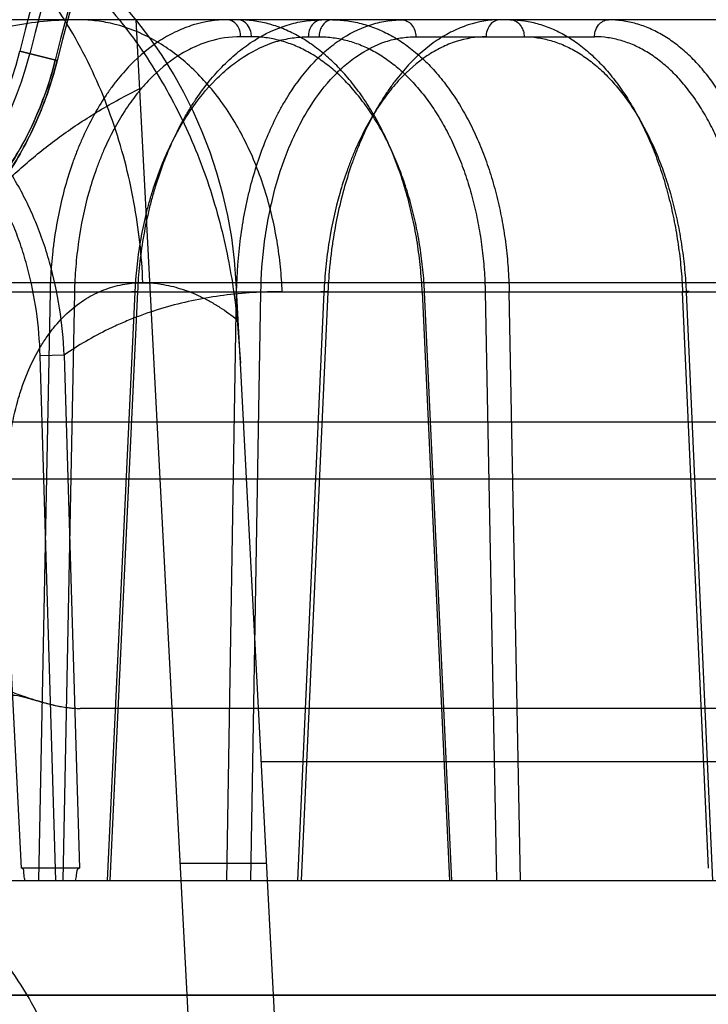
# Model space of a CAD drawing. Header units: millimetres. Extents: x 0 to 297, y 0 to 210.
# Tile 426 of 455: x 242.2449 to 242.3408, y 160.562 to 160.6993. Entities that reach past the tile are written whole.
import ezdxf

# ---------------------------------------------------------------- set-up
doc = ezdxf.new("R2010")
doc.units = ezdxf.units.MM
doc.header["$LTSCALE"] = 16.335
doc.layers.get('0').update_dxf_attribs({"linetype": 'CONTINUOUS'})
for name, color, linetype in [('AXES_REF', 7, 'CONTINUOUS'), ('INTFCLR_1', 7, 'CONTINUOUS'), ('INTFCLR_144815', 7, 'CONTINUOUS'), ('INTFCLR_72935', 7, 'CONTINUOUS')]:
    doc.layers.add(name, color=color, linetype=linetype)

msp = doc.modelspace()

# ---------------------------------------------------------------- linework, layer by layer
at = {"color": 7, "linetype": 'Continuous'}
for radius in [7.756662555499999, 7.756, 7.706331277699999]:
    msp.add_circle((241.4302422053, 154.539298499), radius, dxfattribs=at)
msp.add_arc((241.4302422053, 154.539298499), 7.68, 278.2771290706, 261.7228709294, dxfattribs=at)
at = {"layer": 'AXES_REF', "color": 9, "linetype": 'Continuous'}
msp.add_arc((241.4302422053, 154.539298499), 7.075609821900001, 94.4118118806, 85.5881881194, dxfattribs=at)
at = {"layer": 'INTFCLR_1', "color": 9, "linetype": 'Continuous'}
msp.add_line((242.2449033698, 160.6949085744), (242.2500985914, 160.6936198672), dxfattribs=at)
at = {"layer": 'INTFCLR_1', "color": 6, "linetype": 'Continuous'}
msp.add_line((243.1052589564, 160.5633136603), (242.1876727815, 160.5633136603), dxfattribs=at)
at = {"layer": 'INTFCLR_1', "color": 9, "linetype": 'Continuous'}
for centre, radius, start, end in [((242.646465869, 160.5952984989), 0.4834862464, 136.3898582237, 175.7650415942), ((242.6464658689, 160.595298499), 0.408648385, 138.8345507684, 166.0686236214), ((242.6464658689, 160.595298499), 0.4083798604, 138.8345501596, 166.0686229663)]:
    msp.add_arc(centre, radius, start, end, dxfattribs=at)
at = {"layer": 'INTFCLR_1', "color": 6, "linetype": 'Continuous'}
for centre, radius, start, end in [((242.6464658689, 160.595298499), 0.4794897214, 137.2913519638, 169.1014109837), ((242.6464658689, 160.595298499), 0.4297325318, 138.8345507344, 166.0686236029), ((242.6464658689, 160.595298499), 0.4137325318, 138.8345508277, 166.0686237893), ((242.6464658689, 160.595298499), 0.4123219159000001, 138.8345507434, 166.0686235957), ((242.200087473, 160.7060254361), 0.04617411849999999, 270.0000003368, 346.0686220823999), ((242.200087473, 160.7060254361), 0.04758473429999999, 269.9999999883, 346.0686236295)]:
    msp.add_arc(centre, radius, start, end, dxfattribs=at)
at = {"layer": 'INTFCLR_1', "color": 9, "linetype": 'Continuous'}
for points, knots in [([(242.1977458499, 160.6549401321), (242.1990273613, 160.6548150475), (242.2018859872, 160.6546798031), (242.2066225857, 160.6549199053), (242.2122511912, 160.6558360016), (242.2174578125, 160.6573826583), (242.2213690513, 160.6590150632), (242.2238217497, 160.6602145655), (242.2264860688, 160.661661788), (242.2299694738, 160.6638783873), (242.2334161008, 160.6665889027), (242.2362414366, 160.6692095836), (242.2384606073, 160.6715314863), (242.2406879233, 160.6741857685), (242.2428968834, 160.6772242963), (242.2450368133, 160.6806912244), (242.2470366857, 160.6846173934), (242.2487856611, 160.6889566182), (242.2497055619, 160.692035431), (242.2500985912, 160.6936198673)], [0, 0, 0, 0, 0.0546088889, 0.1211683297, 0.2007950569, 0.2959181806, 0.3507413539, 0.380380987, 0.4116808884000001, 0.4792976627, 0.5552209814, 0.5972744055, 0.6426583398, 0.6913478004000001, 0.7441210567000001, 0.8018425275, 0.8639600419, 0.9307654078, 1, 1, 1, 1]), ([(242.200087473, 160.6570285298), (242.201302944, 160.6569055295), (242.2040144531, 160.6567638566), (242.2085104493, 160.6569776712), (242.2138556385, 160.6578323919), (242.2188027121, 160.6592900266), (242.2225205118, 160.6608332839), (242.2248517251, 160.6619686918), (242.2273847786, 160.6633389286), (242.23069572, 160.6654392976), (242.2339733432, 160.6680100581), (242.2366597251, 160.6704966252), (242.238770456, 160.6727006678), (242.2408886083, 160.6752206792), (242.2429897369, 160.6781065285), (242.2450249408, 160.6813997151), (242.2469269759, 160.6851299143), (242.2485899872, 160.6892530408), (242.2494645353, 160.6921788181), (242.2498379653, 160.6936845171)], [0, 0, 0, 0, 0.054551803, 0.1210381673, 0.2006278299, 0.2957140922, 0.3505402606, 0.3802099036, 0.4114671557, 0.4791025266, 0.5550208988, 0.5971000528, 0.6424803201, 0.6911977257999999, 0.7439878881, 0.8017400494, 0.8638847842, 0.9307288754, 1, 1, 1, 1])]:
    msp.add_open_spline(points, degree=3, knots=knots, dxfattribs=at)
at = {"layer": 'INTFCLR_144815', "color": 9, "linetype": 'Continuous'}
for p, q in [((243.1612690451, 160.699298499), (242.2167038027, 160.6992984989)), ((242.2771568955, 160.6969403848), (242.2756629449, 160.6969403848)), ((242.2850717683, 160.6969403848), (242.2865657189, 160.6969403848)), ((242.3000413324, 160.6969403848), (242.3249309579, 160.6969403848)), ((243.2496583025, 160.6626480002), (242.1176217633, 160.6626480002)), ((242.2756249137, 160.6514544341), (242.2750382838, 160.6626480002)), ((242.1871971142, 160.6613919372), (243.196561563, 160.6613919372)), ((242.2491121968, 160.6613919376), (242.2475121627, 160.5792984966)), ((242.2491121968, 160.6613919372), (242.2525087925, 160.6613082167)), ((242.2525087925, 160.6613082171), (242.2509059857, 160.5792984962)), ((242.2571231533, 160.5792984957), (242.2609509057, 160.6613082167)), ((242.2574949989, 160.5792984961), (242.2613311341, 160.6613919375)), ((242.2613311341, 160.6613919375), (242.2604524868, 160.6613789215)), ((242.273715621, 160.5792984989), (242.2750909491, 160.6613919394)), ((242.2750909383, 160.6613919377), (242.2784666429, 160.6613082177)), ((242.2770881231, 160.5792984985), (242.2784666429, 160.6613082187)), ((242.2872491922, 160.6613082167), (242.28355557, 160.579298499)), ((242.2878051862, 160.6613919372), (242.2841031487, 160.5792984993)), ((242.2878051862, 160.6613919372), (242.2868146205, 160.6613913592)), ((242.300937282, 160.6613919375), (242.3047420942, 160.5792985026)), ((242.3050726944, 160.5792985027), (242.3012670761, 160.6613082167)), ((242.3097091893, 160.6613082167), (242.3112898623, 160.5792984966)), ((242.3146423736, 160.5792984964), (242.3130552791, 160.6613919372)), ((242.3407970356, 160.5810437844), (242.3372034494, 160.6613919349)), ((242.3377068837, 160.6613082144), (242.3413798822, 160.5792984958)), ((242.2510764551, 160.6525512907), (242.2477263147, 160.6524675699)), ((242.2498893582, 160.5792984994), (242.2477263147, 160.6524675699)), ((242.2510764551, 160.6525512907), (242.2531939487, 160.5810437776)), ((242.2451403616, 160.5810437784), (242.2418869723, 160.6442340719)), ((242.3625028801, 160.643228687), (241.9476693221, 160.6432286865)), ((241.9556690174, 160.6352984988), (242.4105382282, 160.6352984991)), ((243.0143930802, 160.5958568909), (242.2785386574, 160.5958568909)), ((242.0183435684, 160.5792984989), (243.3127740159, 160.5792984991))]:
    msp.add_line(p, q, dxfattribs=at)
at = {"layer": 'INTFCLR_144815', "color": 6, "linetype": 'Continuous'}
for p, q in [((242.29046601, 160.1389815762), (242.2611010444, 160.699298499)), ((242.300937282, 160.6613919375), (242.3017605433, 160.6613750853)), ((242.3097091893, 160.6613082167), (242.3130552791, 160.6613919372)), ((242.275168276, 160.6574755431), (242.2756249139, 160.6514544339)), ((242.302465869, 160.1392984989), (242.2756249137, 160.6514544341)), ((243.0980965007, 160.6032984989), (242.2532844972, 160.603298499)), ((242.2531939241, 160.5810437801), (242.2451403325, 160.5810437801)), ((242.2672625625, 160.5817297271), (242.2792790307, 160.5817297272))]:
    msp.add_line(p, q, dxfattribs=at)
at = {"layer": 'INTFCLR_144815', "color": 7, "linetype": 'Continuous'}
msp.add_line((242.2449771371, 160.6050230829), (242.2457232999, 160.6048254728), dxfattribs=at)
at = {"layer": 'INTFCLR_144815', "color": 9, "linetype": 'Continuous'}
for centre, radius, start, end in [((242.2111259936, 160.659298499), 0.064, 3.000000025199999, 90.0000000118), ((242.2091652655, 160.539298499), 0.04, 3.9999999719, 89.9999999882)]:
    msp.add_arc(centre, radius, start, end, dxfattribs=at)
at = {"layer": 'INTFCLR_144815', "color": 6, "linetype": 'Continuous'}
for points, knots in [([(242.2111270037, 160.7232406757), (242.2120618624, 160.7232287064), (242.2139307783, 160.7231591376), (242.2168469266, 160.7229114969), (242.2200083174, 160.7224809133), (242.2235553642, 160.7217891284), (242.2274691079, 160.7207597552), (242.2316465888, 160.7193390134), (242.2359102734, 160.7175198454), (242.2401128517, 160.7153326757), (242.2441898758, 160.7128038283), (242.2481111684, 160.7099374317), (242.2518907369, 160.7067130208), (242.2554386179, 160.703193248), (242.2588083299, 160.6993094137), (242.2619114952, 160.6951485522), (242.2647511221, 160.6906813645), (242.2672548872, 160.6860291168), (242.2694364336, 160.681189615), (242.2712885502, 160.6761785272), (242.2727809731, 160.67112432), (242.2739008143, 160.6662202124), (242.2746734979, 160.6616917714), (242.2750283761, 160.6588225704), (242.2751679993, 160.6574757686)], [0, 0, 0, 0, 0.0278776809, 0.0557399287, 0.08723556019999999, 0.1229672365, 0.1634315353, 0.2078104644, 0.2544177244, 0.301516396, 0.3489413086, 0.3973369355, 0.4462084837, 0.4969436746, 0.5462080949, 0.5993974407, 0.6515652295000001, 0.7039026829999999, 0.756797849, 0.809722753, 0.8630778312, 0.9138226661, 0.9596261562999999, 1, 1, 1, 1]), ([(242.3009372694, 160.6613919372), (242.3008857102, 160.6625231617), (242.3007220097, 160.6647854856), (242.3002935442, 160.6681546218), (242.2996819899, 160.671475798), (242.298895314, 160.6746990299), (242.2979456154, 160.6777887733), (242.2968438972, 160.6807249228), (242.2955926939, 160.6835060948), (242.2941988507, 160.6861155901), (242.2926770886, 160.6885270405), (242.2910427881, 160.69072136), (242.2893054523, 160.6926896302), (242.2874704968, 160.6944259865), (242.285553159, 160.6959146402), (242.2835718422, 160.6971423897), (242.2815489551, 160.6980997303), (242.2794926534, 160.698787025), (242.2774047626, 160.6992044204), (242.275995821, 160.699298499), (242.2752920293, 160.699298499)], [0, 0, 0, 0, 0.06799885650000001, 0.1361270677, 0.2038431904, 0.2706745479, 0.3352460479, 0.3978294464, 0.4588685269, 0.5182419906, 0.5753326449, 0.6299355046, 0.68236344, 0.7327853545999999, 0.781413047, 0.8278739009, 0.872473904, 0.9154998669, 0.9577383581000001, 1, 1, 1, 1]), ([(242.2884305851, 160.699298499), (242.289143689, 160.699298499), (242.2905839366, 160.6992006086), (242.2927263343, 160.6987588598), (242.2948416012, 160.6980213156), (242.2968977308, 160.6969982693), (242.2988730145, 160.695706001), (242.3007567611, 160.6941592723), (242.3025449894, 160.6923649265), (242.3042280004, 160.6903330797), (242.3057882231, 160.6880866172), (242.3072156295, 160.6856446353), (242.3085038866, 160.6830228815), (242.3096480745, 160.6802320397), (242.3106368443, 160.6772996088), (242.311461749, 160.6742568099), (242.3121179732, 160.6711368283), (242.3126074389, 160.6679504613), (242.3129310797, 160.6646970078), (242.3130329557, 160.6625016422), (242.313055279, 160.6613919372)], [0, 0, 0, 0, 0.043194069, 0.0871248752, 0.1321206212, 0.1785017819, 0.2258870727, 0.2747955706, 0.3258761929, 0.3790976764, 0.4343989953, 0.4913648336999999, 0.5502692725, 0.6111961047, 0.67393569, 0.7375966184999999, 0.8020469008, 0.8669528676, 0.93276944, 1, 1, 1, 1]), ([(242.3131949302, 160.699298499), (242.3138637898, 160.699298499), (242.3152192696, 160.6991998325), (242.3172380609, 160.6987567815), (242.3192385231, 160.6980174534), (242.3211893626, 160.6969926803), (242.3230701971, 160.6956996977), (242.3248712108, 160.6941533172), (242.3265908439, 160.6923578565), (242.3282179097, 160.6903242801), (242.3297354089, 160.6880755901), (242.3311320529, 160.6856344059), (242.3324023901, 160.683015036), (242.3335418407, 160.6802279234), (242.3345398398, 160.6772987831), (242.3353881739, 160.6742581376), (242.3360813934, 160.6711386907), (242.3366199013, 160.667951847), (242.3370043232, 160.6646981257), (242.3371547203, 160.6625018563), (242.3372034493, 160.6613919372)], [0, 0, 0, 0, 0.0410884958, 0.0831480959, 0.1265669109, 0.1717050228, 0.2181690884, 0.2664811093, 0.3172776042, 0.3706731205, 0.4262768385, 0.4837617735, 0.5433011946, 0.6049832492, 0.6686153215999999, 0.7332908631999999, 0.7988090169, 0.8648305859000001, 0.9317512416, 1, 1, 1, 1]), ([(242.3498158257, 160.6613919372), (242.3497961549, 160.6625225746), (242.3497002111, 160.6647827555), (242.3493853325, 160.6681509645), (242.3488993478, 160.6714702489), (242.3482483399, 160.6746921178), (242.3474415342, 160.6777814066), (242.3464888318, 160.6807179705), (242.3453940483, 160.6834972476), (242.3441622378, 160.6861059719), (242.3428061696, 160.6885174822), (242.341337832, 160.6907140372), (242.3397676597, 160.6926844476), (242.3381009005, 160.6944224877), (242.3363508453, 160.6959127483), (242.3345347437, 160.6971414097), (242.3326729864, 160.6980992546), (242.330773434, 160.6987869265), (242.3288372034, 160.6992046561), (242.3275271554, 160.699298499), (242.3268723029, 160.699298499)], [0, 0, 0, 0, 0.0700870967, 0.1401414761, 0.2095823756, 0.2779100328, 0.3437640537, 0.4073702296, 0.4691428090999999, 0.5287802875, 0.58603772, 0.6404614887, 0.6923643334, 0.7419982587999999, 0.7894845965, 0.8345647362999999, 0.8775999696, 0.9189218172, 0.9594124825, 1, 1, 1, 1]), ([(242.2339082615, 160.6662657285), (242.235074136, 160.6678771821), (242.2375158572, 160.6710043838), (242.2415217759, 160.6753920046), (242.2458980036, 160.6794782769), (242.2506873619, 160.6832614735), (242.2559337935, 160.6867257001), (242.2596686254, 160.6887565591), (242.2616037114, 160.689707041)], [0, 0, 0, 0, 0.1628298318, 0.3244460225, 0.485909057, 0.652460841, 0.8235038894, 1, 1, 1, 1]), ([(242.3377068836, 160.6613082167), (242.337851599, 160.6613210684), (242.3385858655, 160.6614475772), (242.3375142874, 160.6613983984), (242.3372034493, 160.6613919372)], [0, 0, 0, 0, 0.3184744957, 1, 1, 1, 1]), ([(242.2438041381, 160.6055728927), (242.2443538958, 160.6053782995), (242.2453974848, 160.6050049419), (242.2468992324, 160.6045104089), (242.2482601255, 160.6041031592), (242.2494909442, 160.6037883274), (242.250597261, 160.6035581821), (242.2515868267, 160.6034036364), (242.2524697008, 160.6033183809), (242.2530241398, 160.6032984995), (242.253284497, 160.603298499)], [0, 0, 0, 0, 0.1786246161, 0.3394694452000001, 0.4842185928, 0.6136408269, 0.7284732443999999, 0.8302063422, 0.9202542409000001, 1, 1, 1, 1]), ([(242.2461408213, 160.6047055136), (242.2468192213, 160.6045084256), (242.2481094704, 160.604122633), (242.249977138, 160.6036642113), (242.2516827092, 160.603373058), (242.2527714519, 160.6032984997), (242.2532844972, 160.6032984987)], [0, 0, 0, 0, 0.2901361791, 0.5530269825, 0.7892940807, 1, 1, 1, 1]), ([(242.2456015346, 160.579298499), (242.2455702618, 160.5795445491), (242.2454375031, 160.5800357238), (242.2454967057, 160.5810437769), (242.2451403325, 160.5810437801)], [0, 0, 0, 0, 0.4103713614, 1, 1, 1, 1]), ([(242.252671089, 160.579298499), (242.252712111, 160.579557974), (242.2528605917, 160.5800495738), (242.2528463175, 160.5810437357), (242.2531939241, 160.5810437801)], [0, 0, 0, 0, 0.4304372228, 1, 1, 1, 1])]:
    msp.add_open_spline(points, degree=3, knots=knots, dxfattribs=at)
at = {"layer": 'INTFCLR_144815', "color": 9, "linetype": 'Continuous'}
for points, knots in [([(242.2620343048, 160.6626480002), (242.261879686, 160.6664170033), (242.2610312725, 160.6740906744), (242.2580798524, 160.6853988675), (242.2533324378, 160.6961969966), (242.2468927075, 160.7058149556), (242.2390615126, 160.7136566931), (242.2303003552, 160.7193029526), (242.22116972, 160.7225875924), (242.214976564, 160.723298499), (242.2120050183, 160.723298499)], [0, 0, 0, 0, 0.1308834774, 0.2668605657, 0.4040067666, 0.5382363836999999, 0.666176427, 0.7858622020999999, 0.8968959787, 1, 1, 1, 1]), ([(242.2531431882, 160.699298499), (242.2502020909, 160.6992984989), (242.2443196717, 160.6988070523), (242.2371829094, 160.6967979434), (242.2324503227, 160.6946529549), (242.2297826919, 160.6931918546), (242.2282083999, 160.6922224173), (242.2273063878, 160.6916227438), (242.2270543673, 160.6914516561)], [0, 0, 0, 0, 0.3192726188, 0.6368806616, 0.7993954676, 0.8824224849, 0.9669332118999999, 1, 1, 1, 1]), ([(242.2737980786, 160.699298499), (242.2722001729, 160.699298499), (242.2697609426, 160.6989206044), (242.2671013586, 160.6978880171), (242.265600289, 160.6971241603), (242.2633062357, 160.6957593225), (242.2608159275, 160.6936677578), (242.2586520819, 160.6911879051), (242.2574515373, 160.6895950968), (242.2556611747, 160.6869747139), (242.2541397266, 160.6840985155), (242.2528696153, 160.6810533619), (242.2520552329, 160.6788780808), (242.2508004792, 160.6748847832), (242.2499432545, 160.6707267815), (242.2494761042, 160.6670706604), (242.2492335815, 160.6645568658), (242.2491379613, 160.6626597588), (242.2491121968, 160.6613919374)], [0, 0, 0, 0, 0.09677262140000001, 0.1466634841, 0.1724126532, 0.1986879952, 0.3082506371, 0.3671893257, 0.3978419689, 0.4289885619, 0.5593572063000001, 0.5937401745, 0.6288229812, 0.6999849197, 0.8470743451, 0.8850524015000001, 0.9232021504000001, 1, 1, 1, 1]), ([(242.281430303, 160.6613919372), (242.2814088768, 160.6619692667), (242.2813477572, 160.6631316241), (242.28115098, 160.6654800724), (242.2805984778, 160.6696597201), (242.279203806, 160.6755794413), (242.276532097, 160.6823138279), (242.2729070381, 160.6883189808), (242.2684912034, 160.6932268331), (242.2635386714, 160.6967750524), (242.2591220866, 160.6985394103), (242.2560601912, 160.6991173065), (242.2543802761, 160.6992730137), (242.2535529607, 160.6992984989), (242.2531431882, 160.699298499)], [0, 0, 0, 0, 0.0333965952, 0.0672724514, 0.1362113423, 0.2769680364, 0.4176296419, 0.5533630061, 0.6803352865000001, 0.7966381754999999, 0.9025274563, 0.9521889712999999, 0.9763123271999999, 1, 1, 1, 1]), ([(242.2613311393, 160.6613919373), (242.2614462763, 160.6638997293), (242.2618390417, 160.667634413), (242.2626918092, 160.6719083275), (242.2632861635, 160.6742887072), (242.2642572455, 160.677700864), (242.2656815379, 160.681509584), (242.2674884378, 160.6850682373), (242.2685973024, 160.6869592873), (242.2702639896, 160.6895484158), (242.2721619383, 160.6919172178), (242.274292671, 160.6939567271), (242.2756928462, 160.6951583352), (242.2781701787, 160.6969492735), (242.2809145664, 160.6982548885), (242.2833331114, 160.6989022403), (242.2849238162, 160.6992057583), (242.2861341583, 160.699298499), (242.2869366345, 160.699298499)], [0, 0, 0, 0, 0.1509214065, 0.2250375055, 0.2618772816, 0.2983843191, 0.4383153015, 0.5053450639, 0.5381178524, 0.5700538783, 0.6904813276, 0.7191733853, 0.7473256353, 0.8013345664, 0.9027109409, 0.9273849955, 0.951757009, 1, 1, 1, 1]), ([(242.2756629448, 160.6969403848), (242.2756589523, 160.697234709), (242.2755619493, 160.6978322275), (242.2750851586, 160.6988194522), (242.2742905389, 160.699298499), (242.2737980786, 160.699298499)], [0, 0, 0, 0, 0.2707883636, 0.5469614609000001, 1, 1, 1, 1]), ([(242.2750909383, 160.6613919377), (242.275135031, 160.6638948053), (242.2754066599, 160.6676234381), (242.2760975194, 160.6719051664), (242.2765939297, 160.674287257), (242.2774140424, 160.6776894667), (242.2786456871, 160.6814926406), (242.2802520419, 160.6850637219), (242.2812434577, 160.6869573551), (242.2827310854, 160.6895344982), (242.2844443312, 160.6919044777), (242.286397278, 160.6939550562), (242.2876752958, 160.6951548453), (242.2899382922, 160.6969394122), (242.2924820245, 160.6982529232), (242.2947363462, 160.69890217), (242.2962187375, 160.6992059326), (242.2973499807, 160.699298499), (242.2980999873, 160.699298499)], [0, 0, 0, 0, 0.1550979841, 0.2309755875, 0.2686038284, 0.3058280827, 0.4478130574, 0.5153534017, 0.5482418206, 0.5801970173, 0.6997503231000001, 0.7279891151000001, 0.7555975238, 0.8082874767, 0.9063173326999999, 0.93007545, 0.953530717, 1, 1, 1, 1]), ([(242.2771568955, 160.6969403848), (242.2771535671, 160.6971857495), (242.2770727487, 160.6977705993), (242.2766336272, 160.6987800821), (242.2757941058, 160.699298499), (242.2752920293, 160.699298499)], [0, 0, 0, 0, 0.2259632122, 0.537666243, 1, 1, 1, 1]), ([(242.2869366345, 160.699298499), (242.2864441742, 160.699298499), (242.2856495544, 160.6988194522), (242.2851727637, 160.6978322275), (242.2850757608, 160.697234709), (242.2850717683, 160.6969403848)], [0, 0, 0, 0, 0.4530385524, 0.7292116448, 1, 1, 1, 1]), ([(242.2884305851, 160.699298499), (242.2881436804, 160.699298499), (242.2875305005, 160.6991028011), (242.2869494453, 160.6984482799), (242.2866371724, 160.6976910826), (242.2865691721, 160.6971949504), (242.2865657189, 160.6969403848)], [0, 0, 0, 0, 0.2610991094, 0.5502599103, 0.768309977, 1, 1, 1, 1]), ([(242.3117707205, 160.699298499), (242.3102730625, 160.6992984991), (242.3079761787, 160.6989131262), (242.3054880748, 160.6978849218), (242.3040732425, 160.6971226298), (242.3018858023, 160.6957477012), (242.2995135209, 160.6936499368), (242.2974469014, 160.6911837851), (242.2962897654, 160.68959341), (242.2945498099, 160.6869649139), (242.2930626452, 160.6840910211), (242.2918046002, 160.6810524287), (242.2909901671, 160.678876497), (242.2897186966, 160.6748816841), (242.2888158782, 160.6707269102), (242.288288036, 160.667070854), (242.2879984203, 160.6645577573), (242.287861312, 160.6626604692), (242.2878051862, 160.6613919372)], [0, 0, 0, 0, 0.09212363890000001, 0.1402323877, 0.1652441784, 0.1908933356, 0.2990782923, 0.3579318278, 0.3886791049, 0.420004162, 0.551799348, 0.5866833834, 0.6223151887, 0.6946759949, 0.8444111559, 0.8830701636, 0.92189398, 1, 1, 1, 1]), ([(242.2980999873, 160.699298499), (242.2983422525, 160.699298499), (242.2988696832, 160.6991713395), (242.2995220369, 160.6986269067), (242.2999395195, 160.6978351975), (242.3000371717, 160.697235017), (242.3000413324, 160.6969403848)], [0, 0, 0, 0, 0.2165522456, 0.4658689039, 0.7366124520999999, 1, 1, 1, 1]), ([(242.3117707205, 160.699298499), (242.3115284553, 160.699298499), (242.3110010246, 160.6991713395), (242.3103486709, 160.6986269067), (242.3099311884, 160.6978351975), (242.3098335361, 160.697235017), (242.3098293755, 160.6969403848)], [0, 0, 0, 0, 0.2165522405, 0.4658688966, 0.7366124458, 1, 1, 1, 1]), ([(242.3131949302, 160.699298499), (242.3134926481, 160.699298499), (242.3141236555, 160.6991075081), (242.3147342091, 160.6984534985), (242.3150614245, 160.6976930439), (242.3151326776, 160.6971951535), (242.3151362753, 160.6969403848)], [0, 0, 0, 0, 0.266393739, 0.5562743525, 0.7720138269, 1, 1, 1, 1]), ([(242.3249309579, 160.6969403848), (242.3249344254, 160.6971859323), (242.3250185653, 160.697773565), (242.3254869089, 160.6987947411), (242.3263541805, 160.699298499), (242.3268723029, 160.699298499)], [0, 0, 0, 0, 0.2222703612, 0.5310406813, 1, 1, 1, 1]), ([(242.2756629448, 160.6969403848), (242.2741626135, 160.6969402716), (242.2718722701, 160.6965853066), (242.2693756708, 160.6956143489), (242.2679666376, 160.6948964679), (242.2658133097, 160.6936133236), (242.2634760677, 160.6916473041), (242.2614461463, 160.6893163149), (242.260320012, 160.687819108), (242.2586404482, 160.685355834), (242.2572140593, 160.6826521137), (242.2560235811, 160.6797899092), (242.2552602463, 160.677745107), (242.2540844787, 160.6739912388), (242.2532827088, 160.6700827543), (242.2528464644, 160.6666462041), (242.2526204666, 160.664283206), (242.2525321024, 160.6624999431), (242.2525087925, 160.6613082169)], [0, 0, 0, 0, 0.09671958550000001, 0.1465811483, 0.1723152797, 0.1985770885, 0.3080981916, 0.3670223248, 0.3976699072, 0.4288129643, 0.5591856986, 0.5935743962, 0.6286652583, 0.6998486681, 0.8469952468, 0.8849910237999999, 0.9231601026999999, 1, 1, 1, 1]), ([(242.2609509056, 160.6613082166), (242.2610609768, 160.6636656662), (242.2614330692, 160.6671764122), (242.2622387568, 160.6711936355), (242.2627995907, 160.6734311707), (242.2637157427, 160.6766387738), (242.2650582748, 160.6802192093), (242.266761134, 160.6835639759), (242.2678059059, 160.6853415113), (242.2693761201, 160.687775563), (242.2711638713, 160.6900021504), (242.2731701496, 160.6919190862), (242.2744885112, 160.6930486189), (242.2768209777, 160.694732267), (242.2794043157, 160.6959591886), (242.2816805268, 160.6965680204), (242.283177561, 160.6968535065), (242.2843165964, 160.6969403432), (242.2850717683, 160.6969403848)], [0, 0, 0, 0, 0.1508433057, 0.2249272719, 0.261753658, 0.2982486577, 0.4381451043, 0.5051691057, 0.5379419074, 0.5698800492, 0.6903296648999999, 0.7190303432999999, 0.7471921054, 0.8012233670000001, 0.9026573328, 0.9273464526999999, 0.9517323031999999, 1, 1, 1, 1]), ([(242.3012670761, 160.6613082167), (242.301218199, 160.6623616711), (242.3010652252, 160.6644604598), (242.3006693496, 160.6675783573), (242.3001097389, 160.6706392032), (242.2993915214, 160.6736203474), (242.2985193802, 160.6764997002), (242.2974993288, 160.6792567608), (242.2963388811, 160.6818727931), (242.2950455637, 160.6843295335), (242.2936290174, 160.6866100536), (242.2920981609, 160.6886975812), (242.2904644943, 160.6905778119), (242.2887384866, 160.6922368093), (242.2869323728, 160.6936631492), (242.2850581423, 160.6948459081), (242.2831292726, 160.6957757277), (242.2811606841, 160.6964456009), (242.2791657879, 160.6968505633), (242.2778236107, 160.6969403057), (242.2771568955, 160.6969403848)], [0, 0, 0, 0, 0.0673771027, 0.1343715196, 0.2007070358, 0.266073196, 0.3301810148, 0.392809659, 0.4537712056, 0.5128952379, 0.5700501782, 0.6251361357, 0.6781106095, 0.7289905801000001, 0.7778674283, 0.8248963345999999, 0.8703005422, 0.9143597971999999, 0.9574038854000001, 1, 1, 1, 1]), ([(242.2784666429, 160.6613082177), (242.2785062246, 160.6636607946), (242.2787583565, 160.6671655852), (242.2794041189, 160.6711905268), (242.2798682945, 160.6734297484), (242.2806356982, 160.6766276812), (242.2817895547, 160.6802024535), (242.2832950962, 160.6835595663), (242.2842244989, 160.6853396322), (242.2856190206, 160.6877619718), (242.287225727, 160.6899897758), (242.28905796, 160.6919175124), (242.2902569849, 160.693045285), (242.2923802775, 160.6947225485), (242.294767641, 160.6959573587), (242.2968836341, 160.6965679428), (242.2982752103, 160.6968534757), (242.2993372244, 160.6969403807), (242.3000413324, 160.6969403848)], [0, 0, 0, 0, 0.1551840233, 0.2310959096, 0.2687398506, 0.3059783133, 0.4480040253, 0.5155514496, 0.548440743, 0.5803956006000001, 0.699925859, 0.7281552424, 0.7557529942, 0.8084176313, 0.9063808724, 0.9301221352, 0.9535612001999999, 1, 1, 1, 1]), ([(242.2865657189, 160.6969403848), (242.2872318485, 160.6969402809), (242.2885704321, 160.6968508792), (242.2905561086, 160.6964456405), (242.2925080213, 160.695775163), (242.2944130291, 160.6948443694), (242.2962563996, 160.6936602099), (242.2980246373, 160.6922324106), (242.2997059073, 160.6905721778), (242.3012885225, 160.68869092), (242.3027625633, 160.6866023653), (242.304116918, 160.6843209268), (242.3053431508, 160.6818635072), (242.3064321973, 160.6792467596), (242.3073771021, 160.6764886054), (242.3081706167, 160.6736082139), (242.3088071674, 160.6706272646), (242.309282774, 160.6675685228), (242.3095932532, 160.6644541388), (242.3096889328, 160.6623595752), (242.3097091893, 160.6613082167)], [0, 0, 0, 0, 0.0429182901, 0.086129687, 0.1302096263, 0.1755321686, 0.2224084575, 0.271073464, 0.321699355, 0.3744117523, 0.4292614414, 0.4862194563, 0.5451893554, 0.6060619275, 0.6686992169, 0.732911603, 0.7984421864, 0.8649833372, 0.9322490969, 1, 1, 1, 1]), ([(242.3098293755, 160.6969403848), (242.3084198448, 160.6969403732), (242.3062580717, 160.69657824), (242.3039160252, 160.6956113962), (242.3025839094, 160.6948949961), (242.3005245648, 160.693602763), (242.2982907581, 160.6916309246), (242.2963440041, 160.6893125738), (242.2952538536, 160.6878175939), (242.2936145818, 160.6853470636), (242.2922128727, 160.682645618), (242.2910266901, 160.6797891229), (242.2902588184, 160.6777437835), (242.2890599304, 160.6739887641), (242.2882071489, 160.6700832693), (242.287707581, 160.6666464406), (242.2874332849, 160.6642841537), (242.2873029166, 160.6625006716), (242.2872491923, 160.6613082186)], [0, 0, 0, 0, 0.0921808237, 0.1403217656, 0.1653482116, 0.1910111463, 0.299238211, 0.3581066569, 0.3888586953, 0.4201859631, 0.5519764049, 0.5868542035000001, 0.6224775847, 0.6948165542, 0.8444920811, 0.8831323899, 0.9219365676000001, 1, 1, 1, 1]), ([(242.3151362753, 160.6969403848), (242.3157589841, 160.6969403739), (242.3170160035, 160.6968497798), (242.3188835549, 160.6964439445), (242.3207265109, 160.6957710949), (242.3225308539, 160.694838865), (242.3242831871, 160.6936543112), (242.3259713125, 160.692226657), (242.3275846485, 160.6905667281), (242.3291121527, 160.6886858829), (242.3305440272, 160.6865978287), (242.331869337, 160.6843170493), (242.3330798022, 160.6818603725), (242.3341665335, 160.6792444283), (242.3351225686, 160.6764870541), (242.3359405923, 160.6736073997), (242.3366147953, 160.6706271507), (242.3371408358, 160.6675691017), (242.3375142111, 160.6644553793), (242.3376597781, 160.6623601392), (242.3377068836, 160.6613082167)], [0, 0, 0, 0, 0.0407011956, 0.0820429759, 0.1245302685, 0.1685620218, 0.2144606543, 0.2624873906, 0.3128162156, 0.3655397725, 0.420667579, 0.4781351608, 0.5378085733, 0.59954292, 0.6631658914, 0.7284521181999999, 0.7951074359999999, 0.8627883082, 0.9311758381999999, 1, 1, 1, 1]), ([(242.3464952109, 160.6613082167), (242.3464778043, 160.6623607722), (242.3463913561, 160.6644573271), (242.3461053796, 160.6675747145), (242.3456649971, 160.6706350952), (242.3450743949, 160.673615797), (242.344337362, 160.6764947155), (242.3434589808, 160.6792513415), (242.3424457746, 160.6818670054), (242.3413042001, 160.6843236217), (242.3400427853, 160.6866041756), (242.3386694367, 160.6886917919), (242.3371946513, 160.6905721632), (242.3356275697, 160.6922317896), (242.3339787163, 160.6936593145), (242.3322585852, 160.6948434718), (242.3304799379, 160.6957747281), (242.3286565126, 160.6964461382), (242.3268020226, 160.6968505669), (242.3255516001, 160.6969403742), (242.3249309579, 160.6969403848)], [0, 0, 0, 0, 0.0693995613, 0.1382659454, 0.2062928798, 0.2731414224, 0.3384939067, 0.402103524, 0.4637640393, 0.5232945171, 0.5805528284, 0.6354224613, 0.6878573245, 0.7378968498, 0.7856711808, 0.8313716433, 0.8752629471, 0.9176865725, 0.9590839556, 1, 1, 1, 1]), ([(242.2510764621, 160.6525512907), (242.2509791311, 160.6547506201), (242.2505480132, 160.6591152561), (242.2493962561, 160.664464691), (242.2481017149, 160.6685893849), (242.2465850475, 160.6725249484), (242.2447126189, 160.6762462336), (242.2427522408, 160.6792585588), (242.2415542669, 160.6808828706), (242.2397289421, 160.6831615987), (242.2373687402, 160.6855690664), (242.2347384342, 160.6875998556), (242.233187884, 160.6886270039), (242.2308524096, 160.6900135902), (242.228766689, 160.69092196), (242.227054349, 160.6914516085)], [0, 0, 0, 0, 0.136064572, 0.2704402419, 0.3373865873, 0.4030840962, 0.530994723, 0.593873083, 0.625029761, 0.6556978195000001, 0.774325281, 0.8321207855, 0.8608246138, 0.8892201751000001, 1, 1, 1, 1]), ([(242.2477263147, 160.65246757), (242.2476644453, 160.6545509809), (242.2473174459, 160.6586833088), (242.2462975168, 160.663752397), (242.2451259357, 160.6676574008), (242.2437426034, 160.6713776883), (242.2420187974, 160.6748950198), (242.2402031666, 160.6777424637), (242.2390913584, 160.6792766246), (242.2373964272, 160.6814280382), (242.2351971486, 160.6837004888), (242.2327402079, 160.6856173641), (242.2312904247, 160.686586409), (242.2291048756, 160.6878951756), (242.2271498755, 160.6887515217), (242.2255442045, 160.6892504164)], [0, 0, 0, 0, 0.1369216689, 0.2717695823, 0.338828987, 0.4045662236, 0.532378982, 0.5951349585, 0.6262153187, 0.6568011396, 0.775053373, 0.8326460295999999, 0.861249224, 0.8895477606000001, 1, 1, 1, 1]), ([(242.2430175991, 160.6323227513), (242.2429701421, 160.6339420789), (242.2430103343, 160.6363569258), (242.243261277, 160.6391480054), (242.2434607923, 160.6407050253), (242.2438052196, 160.642937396), (242.2443579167, 160.6454522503), (242.2451100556, 160.6478612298), (242.2455799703, 160.6491567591), (242.2462959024, 160.6509545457), (242.2472578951, 160.6529216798), (242.2483960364, 160.6547270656), (242.2490658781, 160.6556669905), (242.2500541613, 160.6569484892), (242.2516404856, 160.6586456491), (242.2536481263, 160.6601634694), (242.2553159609, 160.6610958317), (242.2569861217, 160.6618368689), (242.2587297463, 160.6623364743), (242.2614022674, 160.6627234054), (242.2641733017, 160.6626221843), (242.2673680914, 160.661860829), (242.2693965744, 160.6610521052), (242.270739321, 160.6603870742), (242.2716553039, 160.659895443), (242.2731734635, 160.6589837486), (242.2744000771, 160.6580939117), (242.2751682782, 160.6574755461)], [0, 0, 0, 0, 0.0896826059, 0.1334362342, 0.1550871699, 0.1765701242, 0.2584800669, 0.2972781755, 0.316210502, 0.3347560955, 0.4044043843, 0.4369852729, 0.4528107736, 0.4682811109, 0.5265679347, 0.5807910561, 0.6068375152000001, 0.632205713, 0.6818280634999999, 0.7065759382, 0.7815920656, 0.8333692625, 0.8878697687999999, 0.9020199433, 0.9163181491, 0.9454073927, 1, 1, 1, 1]), ([(242.281430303, 160.6613919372), (242.2787061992, 160.6613906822), (242.2733101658, 160.6610718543), (242.2666971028, 160.6597468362), (242.2622579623, 160.6583038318), (242.2597730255, 160.6573246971), (242.2583082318, 160.6566773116), (242.2553200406, 160.6552510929), (242.2530291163, 160.653909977), (242.2510764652, 160.652551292)], [0, 0, 0, 0, 0.2546268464, 0.5036975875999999, 0.6280085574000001, 0.6904817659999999, 0.7532913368, 0.7776457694, 1, 1, 1, 1]), ([(242.2496862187, 160.5552985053), (242.2494954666, 160.5558290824), (242.2489412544, 160.5572885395), (242.2479210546, 160.5596239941), (242.2461356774, 160.5630999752), (242.2440649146, 160.5663643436), (242.2417433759, 160.5693823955), (242.2393160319, 160.5721858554), (242.2360542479, 160.5753515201), (242.2325128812, 160.5780994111), (242.2295701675, 160.580013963), (242.2266139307, 160.5817239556), (242.2213766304, 160.5842278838), (242.2158359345, 160.5859061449), (242.2110442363, 160.5867288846), (242.2078806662, 160.5871135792), (242.2054978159, 160.5872266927), (242.203915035, 160.5872286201)], [0, 0, 0, 0, 0.0284645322, 0.0787984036, 0.1285671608, 0.2256500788, 0.273394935, 0.320708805, 0.412764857, 0.5023490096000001, 0.5465190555, 0.5899295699, 0.6746804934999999, 0.8391693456, 0.8798035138, 0.9200937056, 1, 1, 1, 1])]:
    msp.add_open_spline(points, degree=3, knots=knots, dxfattribs=at)
at = {"layer": 'INTFCLR_144815', "color": 7, "linetype": 'Continuous'}
msp.add_open_spline([(242.2416130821, 160.6047063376), (242.2418912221, 160.6047944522), (242.2424233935, 160.6049455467), (242.2434092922, 160.6052001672), (242.2444152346, 160.6051743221), (242.2453924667, 160.6049191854), (242.2459197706, 160.6047724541), (242.2461955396, 160.6046895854)], degree=3, knots=[0, 0, 0, 0, 0.1866394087, 0.3540330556, 0.6499085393, 0.8157995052, 1, 1, 1, 1], dxfattribs=at)
msp.add_open_spline([(242.2461954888, 160.6046895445), (242.2461773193, 160.6046950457), (242.2461591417, 160.6047005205), (242.2461409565, 160.6047059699)], degree=3, dxfattribs=at)
at = {"layer": 'INTFCLR_72935', "color": 9, "linetype": 'Continuous'}
msp.add_line((242.2500985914, 160.6936198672), (242.2449033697, 160.6949085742), dxfattribs=at)
at = {"layer": 'INTFCLR_72935', "color": 6, "linetype": 'Continuous'}
msp.add_line((242.1876727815, 160.5633136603), (243.1052589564, 160.5633136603), dxfattribs=at)
at = {"layer": 'INTFCLR_72935', "color": 9, "linetype": 'Continuous'}
for centre, radius, start, end in [((242.646465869, 160.5952984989), 0.4834862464, 136.3898582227, 175.7650415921), ((242.6464658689, 160.595298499), 0.408648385, 138.8345507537, 166.068623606), ((242.6464658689, 160.595298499), 0.4083798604, 138.8345501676, 166.0686229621)]:
    msp.add_arc(centre, radius, start, end, dxfattribs=at)
at = {"layer": 'INTFCLR_72935', "color": 6, "linetype": 'Continuous'}
for centre, radius, start, end in [((242.6464658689, 160.595298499), 0.4794897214, 136.8471002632, 169.5793628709), ((242.6464658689, 160.595298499), 0.4304324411, 138.8345507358, 166.0686236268), ((242.6464658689, 160.595298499), 0.4297325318, 138.8345508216, 166.0686234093), ((242.6464658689, 160.595298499), 0.4137325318, 138.8345508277, 166.0686237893), ((242.6464658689, 160.595298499), 0.4123219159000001, 138.8345507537, 166.068623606), ((242.200087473, 160.7060254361), 0.04617411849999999, 270.0000003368, 346.0686220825), ((242.200087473, 160.7060254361), 0.04758473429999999, 269.9999999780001, 346.0686236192)]:
    msp.add_arc(centre, radius, start, end, dxfattribs=at)
at = {"layer": 'INTFCLR_72935', "color": 9, "linetype": 'Continuous'}
for points, knots in [([(242.2500985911, 160.693619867), (242.2497021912, 160.6920218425), (242.2487811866, 160.6889438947), (242.2470268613, 160.6845962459), (242.245029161, 160.6806769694), (242.2428790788, 160.6771973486), (242.2406683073, 160.6741605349), (242.2378175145, 160.6707681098), (242.23489433, 160.6678798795), (242.231947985, 160.6654341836), (242.2292254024, 160.6634062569), (242.2259241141, 160.6613021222), (242.2220681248, 160.6593073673), (242.2174639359, 160.6573841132), (242.2122444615, 160.6558340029), (242.2066116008, 160.6549188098), (242.2018791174, 160.654679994), (242.1990251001, 160.6548152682), (242.1977458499, 160.6549401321)], [0, 0, 0, 0, 0.06983020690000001, 0.1360165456, 0.1985856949, 0.2561722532, 0.3093207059, 0.3577512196, 0.4440024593, 0.4831205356, 0.5200948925, 0.5879287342, 0.6488908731, 0.7039975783, 0.7993757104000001, 0.8790225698, 0.9454860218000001, 1, 1, 1, 1]), ([(242.2498379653, 160.6936845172), (242.249461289, 160.6921659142), (242.2485857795, 160.6892410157), (242.2469176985, 160.685110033), (242.245017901, 160.6813866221), (242.2429729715, 160.6780812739), (242.2408703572, 160.6751971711), (242.2381590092, 160.6719762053), (242.2353790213, 160.6692349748), (242.2325772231, 160.6669148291), (242.2299881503, 160.6649916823), (242.2268497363, 160.6629976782), (242.2231838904, 160.661109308), (242.2188085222, 160.6592913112), (242.2138491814, 160.6578305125), (242.2085000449, 160.6569766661), (242.2040079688, 160.6567640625), (242.2013008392, 160.656905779), (242.200087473, 160.6570285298)], [0, 0, 0, 0, 0.0698671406, 0.1360883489, 0.1986819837, 0.256292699, 0.3094735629, 0.3579124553, 0.4441892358, 0.4833221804, 0.5202930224, 0.5881501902, 0.6490914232, 0.7042036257, 0.7995434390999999, 0.8791525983, 0.9455413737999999, 1, 1, 1, 1])]:
    msp.add_open_spline(points, degree=3, knots=knots, dxfattribs=at)

doc.saveas('drawing.dxf')
